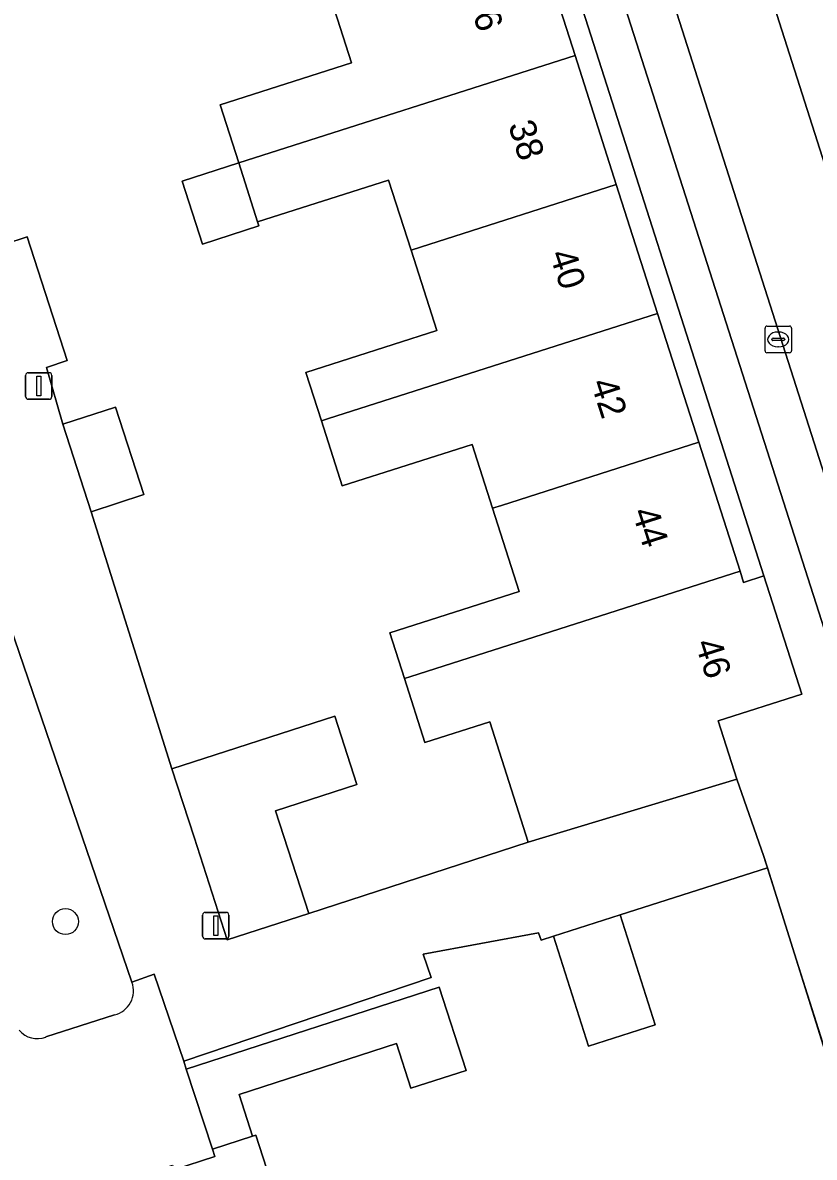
# Model space of a CAD drawing. Extents: x 159716 to 160783, y 383290 to 384031.
# Drawn here: x 160060.55 to 160090.38, y 383577.91 to 383620.69 of the extents above; entities that cross this region are included whole.
import ezdxf

# ---------------------------------------------------------------- set-up
doc = ezdxf.new("R2010")
doc.units = 0
for name, color, linetype in [('IMGEO_Boom', 7, 'Continuous'), ('IMGEO_Erf', 7, 'Continuous'), ('IMGEO_Groenvoorziening', 7, 'Continuous'), ('IMGEO_Kolk', 7, 'Continuous'), ('IMGEO_Lichtmast', 7, 'Continuous'), ('IMGEO_Muur', 7, 'Continuous'), ('IMGEO_Pand', 7, 'Continuous'), ('IMGEO_Pand_nummerreeks', 7, 'Continuous'), ('IMGEO_Parkeervlak_open', 7, 'Continuous'), ('IMGEO_Rijbaan_lokaal_open', 7, 'Continuous'), ('IMGEO_Voetpad_open', 7, 'Continuous')]:
    doc.layers.add(name, color=color, linetype=linetype)

msp = doc.modelspace()

# ---------------------------------------------------------------- linework, layer by layer
at = {"layer": 'IMGEO_Boom'}
msp.add_circle((160062.156, 383586.798), 0.489, dxfattribs=at)
at = {"layer": 'IMGEO_Erf'}
msp.add_lwpolyline([(160072.621, 383649.414), (160071.86, 383649.169), (160072.033, 383648.628), (160073.587, 383643.766), (160075.142, 383638.905), (160076.697, 383634.042), (160078.252, 383629.18), (160079.807, 383624.317), (160081.362, 383619.454), (160082.917, 383614.592), (160084.471, 383609.73), (160086.026, 383604.867), (160087.582, 383600.004), (160087.716, 383599.583), (160088.478, 383599.828)], close=True, dxfattribs=at)
for points in [[(160059.874, 383612.332), (160060.714, 383612.62), (160062.226, 383607.946), (160061.437, 383607.691), (160062.055, 383605.547), (160064.047, 383606.191), (160065.113, 383602.894), (160063.121, 383602.25), (160066.171, 383592.559), (160072.307, 383594.545), (160073.142, 383591.966), (160070.074, 383590.973), (160071.326, 383587.105), (160079.595, 383589.79), (160078.145, 383594.326), (160075.707, 383593.546), (160074.935, 383595.959), (160074.385, 383597.68), (160079.258, 383599.239), (160078.253, 383602.38), (160077.482, 383604.79), (160072.587, 383603.224), (160071.803, 383605.677), (160071.22, 383607.5), (160076.154, 383609.079), (160075.182, 383612.117), (160074.338, 383614.754), (160069.399, 383613.174), (160069.447, 383613.024), (160067.317, 383612.342), (160066.557, 383614.718), (160068.687, 383615.399), (160067.986, 383617.59), (160072.943, 383619.176), (160072.088, 383621.848)], [(160092.964, 383574.977), (160088.621, 383588.82), (160083.064, 383587.057), (160084.382, 383582.901), (160081.867, 383582.097), (160080.549, 383586.253), (160080.083, 383586.095), (160079.988, 383586.376), (160075.634, 383585.576), (160075.935, 383584.689), (160066.615, 383581.531), (160066.713, 383581.238), (160076.247, 383584.326), (160077.263, 383581.188), (160075.18, 383580.514), (160074.634, 383582.2), (160068.702, 383580.28), (160069.212, 383578.705), (160069.327, 383578.742), (160072.068, 383570.277)]]:
    msp.add_lwpolyline(points, dxfattribs=at)
at = {"layer": 'IMGEO_Groenvoorziening'}
for points in [[(160064.665, 383584.508), (160055.644, 383610.877), (160056.648, 383611.226), (160055.023, 383615.969), (160050.384, 383614.417)], [(160061.419, 383582.447), (160064.009, 383583.284)]]:
    msp.add_lwpolyline(points, dxfattribs=at)
for centre, radius, start, end in [((160063.794, 383584.187), 0.928, 283.378, 20.2441), ((160061.095, 383583.285), 0.899, 220.4555, 291.1513)]:
    msp.add_arc(centre, radius, start, end, dxfattribs=at)
at = {"layer": 'IMGEO_Kolk'}
for p, q in [((160088.522, 383608.32), (160088.522, 383609.172)), ((160088.597, 383609.246), (160089.449, 383609.246)), ((160089.523, 383609.172), (160089.523, 383608.32)), ((160088.781, 383608.74), (160088.781, 383608.752)), ((160089.219, 383608.703), (160088.821, 383608.703)), ((160088.824, 383608.789), (160089.222, 383608.789)), ((160089.01, 383609.026), (160089.035, 383609.026)), ((160089.265, 383608.752), (160089.265, 383608.74)), ((160089.033, 383608.466), (160089.008, 383608.466)), ((160089.449, 383608.246), (160088.597, 383608.246))]:
    msp.add_line(p, q, dxfattribs=at)
for points in [[(160088.522, 383608.32), (160088.522, 383609.172)], [(160088.597, 383609.246), (160089.449, 383609.246)], [(160089.523, 383609.172), (160089.523, 383608.32)], [(160089.449, 383608.246), (160088.597, 383608.246)]]:
    msp.add_lwpolyline(points, dxfattribs=at)
for centre, radius, start, end in [((160088.599, 383609.17), 0.0765, 91.552, 178.448), ((160088.599, 383609.17), 0.0765, 91.552, 178.448), ((160089.447, 383609.17), 0.0765, 1.552, 88.448), ((160089.447, 383609.17), 0.0765, 1.552, 88.448), ((160088.821, 383608.749), 0.0403, 85.8775, 175.7526), ((160088.818, 383608.739), 0.0366, 178.938, 274.7102), ((160089.222, 383608.746), 0.043, 264.8664, 352.4533), ((160089.226, 383608.751), 0.0386, 1.7309, 96.639), ((160088.599, 383608.322), 0.0765, 181.552, 268.448), ((160088.599, 383608.322), 0.0765, 181.552, 268.448), ((160089.447, 383608.322), 0.0765, 271.552, 358.448), ((160089.447, 383608.322), 0.0765, 271.552, 358.448)]:
    msp.add_arc(centre, radius, start, end, dxfattribs=at)
for centre, major_axis, ratio, start_param, end_param in [((160089.009, 383608.746), (-0.387, 0.002), 0.722429, 4.712389, 7.853982), ((160089.034, 383608.746), (-0.39, 0.002), 0.717154, 1.570796, 4.712389)]:
    msp.add_ellipse(centre, major_axis=major_axis, ratio=ratio, start_param=start_param, end_param=end_param, dxfattribs=at)
at = {"layer": 'IMGEO_Lichtmast'}
for p, q in [((160060.754, 383607.492), (160061.544, 383607.492)), ((160061.544, 383607.492), (160060.754, 383607.492)), ((160060.654, 383606.592), (160060.654, 383607.392)), ((160060.654, 383607.392), (160060.654, 383606.592)), ((160061.644, 383607.392), (160061.644, 383606.592)), ((160061.644, 383606.592), (160061.644, 383607.392)), ((160061.544, 383606.492), (160060.754, 383606.492)), ((160060.754, 383606.492), (160061.544, 383606.492)), ((160067.326, 383586.246), (160067.326, 383587.046)), ((160067.326, 383587.046), (160067.326, 383586.246)), ((160067.426, 383587.146), (160068.216, 383587.146)), ((160068.216, 383587.146), (160067.426, 383587.146)), ((160068.316, 383587.046), (160068.316, 383586.246)), ((160068.316, 383586.246), (160068.316, 383587.046)), ((160068.216, 383586.146), (160067.426, 383586.146)), ((160067.426, 383586.146), (160068.216, 383586.146))]:
    msp.add_line(p, q, dxfattribs=at)
for points in [[(160061.074, 383607.367), (160061.224, 383607.367), (160061.224, 383606.617), (160061.074, 383606.617), (160061.074, 383607.367)], [(160067.746, 383587.021), (160067.896, 383587.021), (160067.896, 383586.271), (160067.746, 383586.271), (160067.746, 383587.021)]]:
    msp.add_lwpolyline(points, dxfattribs=at)
for centre, start, end in [((160060.754, 383607.392), 90, 180), ((160060.754, 383607.392), 90, 180), ((160061.544, 383607.392), 0, 90), ((160061.544, 383607.392), 360, 90), ((160060.754, 383606.592), 180, 270), ((160060.754, 383606.592), 180, 270), ((160061.544, 383606.592), 270, 0), ((160061.544, 383606.592), 270, 0), ((160067.426, 383587.046), 90, 180), ((160067.426, 383587.046), 90, 180), ((160068.216, 383587.046), 0, 90), ((160068.216, 383587.046), 360, 90), ((160067.426, 383586.246), 180, 270), ((160067.426, 383586.246), 180, 270), ((160068.216, 383586.246), 270, 0), ((160068.216, 383586.246), 270, 0)]:
    msp.add_arc(centre, 0.1, start, end, dxfattribs=at)
at = {"layer": 'IMGEO_Muur'}
msp.add_lwpolyline([(160093.03, 383574.919), (160088.483, 383589.256)], dxfattribs=at)
at = {"layer": 'IMGEO_Pand'}
for points in [[(160079.807, 383624.317), (160072.386, 383621.943), (160072.088, 383621.848), (160072.943, 383619.176), (160067.986, 383617.59), (160068.687, 383615.399), (160081.362, 383619.454)], [(160081.362, 383619.454), (160068.687, 383615.399), (160069.399, 383613.174), (160074.338, 383614.754), (160075.182, 383612.117), (160075.538, 383612.231), (160082.917, 383614.592)], [(160068.687, 383615.399), (160066.557, 383614.718), (160067.317, 383612.342), (160069.447, 383613.024), (160069.399, 383613.174)], [(160082.917, 383614.592), (160075.538, 383612.231), (160075.182, 383612.117), (160076.154, 383609.079), (160071.22, 383607.5), (160071.803, 383605.677), (160072.069, 383605.762), (160084.471, 383609.73)], [(160084.471, 383609.73), (160072.069, 383605.762), (160071.803, 383605.677), (160072.587, 383603.224), (160077.482, 383604.79), (160078.253, 383602.38), (160078.593, 383602.489), (160086.026, 383604.867)], [(160062.055, 383605.547), (160063.121, 383602.25), (160065.113, 383602.894), (160064.047, 383606.191)], [(160086.026, 383604.867), (160078.593, 383602.489), (160078.253, 383602.38), (160079.258, 383599.239), (160074.385, 383597.68), (160074.935, 383595.959), (160075.169, 383596.034), (160087.582, 383600.004)], [(160088.478, 383599.828), (160087.716, 383599.583), (160087.582, 383600.004), (160075.169, 383596.034), (160074.935, 383595.959), (160075.707, 383593.546), (160078.145, 383594.326), (160079.595, 383589.79), (160087.46, 383592.162), (160086.757, 383594.365), (160089.909, 383595.376)], [(160066.171, 383592.559), (160067.006, 383589.979), (160068.258, 383586.111), (160071.326, 383587.105), (160070.074, 383590.973), (160073.142, 383591.966), (160072.307, 383594.545)], [(160081.867, 383582.097), (160084.382, 383582.901), (160083.064, 383587.057), (160080.549, 383586.253)], [(160066.713, 383581.238), (160067.693, 383578.213), (160069.212, 383578.705), (160068.702, 383580.28), (160074.634, 383582.2), (160075.18, 383580.514), (160077.263, 383581.188), (160076.247, 383584.326)], [(160069.212, 383578.705), (160067.693, 383578.213), (160067.782, 383577.939), (160066.245, 383577.442), (160066.221, 383577.434), (160068.874, 383569.242), (160069.033, 383569.294), (160070.582, 383569.796), (160072.068, 383570.277), (160069.327, 383578.742)]]:
    msp.add_lwpolyline(points, close=True, dxfattribs=at)
at = {"layer": 'IMGEO_Parkeervlak_open'}
for points in [[(160077.634, 383656.295), (160083.361, 383638.594), (160086.792, 383627.832), (160087.826, 383624.591), (160096.587, 383597.112)], [(160072.804, 383653.926), (160091.264, 383596.231)], [(160093.206, 383595.999), (160084.42, 383623.496), (160083.38, 383626.751)]]:
    msp.add_lwpolyline(points, dxfattribs=at)
at = {"layer": 'IMGEO_Rijbaan_lokaal_open'}
msp.add_lwpolyline([(160100.384, 383585.354), (160098.433, 383591.22), (160096.806, 383596.486), (160096.587, 383597.112), (160087.826, 383624.591), (160084.42, 383623.496), (160093.206, 383595.999), (160100.43, 383573.741)], dxfattribs=at)
at = {"layer": 'IMGEO_Voetpad_open'}
for points in [[(160091.264, 383596.231), (160072.804, 383653.926)], [(160072.621, 383649.414), (160088.478, 383599.828), (160089.909, 383595.376), (160086.757, 383594.365), (160087.46, 383592.162), (160088.483, 383589.256), (160088.621, 383588.82), (160092.964, 383574.977), (160094.579, 383569.931), (160095.59, 383566.772), (160100.179, 383568.058)], [(160055.644, 383610.877), (160064.665, 383584.508), (160065.501, 383584.818), (160066.615, 383581.531), (160075.935, 383584.689), (160075.634, 383585.576), (160079.988, 383586.376), (160080.083, 383586.095), (160080.549, 383586.253), (160083.064, 383587.057), (160088.621, 383588.82), (160088.483, 383589.256), (160087.46, 383592.162), (160079.595, 383589.79), (160071.326, 383587.105), (160068.258, 383586.111), (160067.006, 383589.979), (160066.171, 383592.559), (160063.121, 383602.25), (160062.055, 383605.547), (160061.437, 383607.691), (160062.226, 383607.946), (160060.714, 383612.62), (160059.874, 383612.332)], [(160066.713, 383581.238), (160066.615, 383581.531), (160065.501, 383584.818), (160064.665, 383584.508)], [(160064.009, 383583.284), (160061.419, 383582.447)], [(160059.649, 383577.444), (160060.218, 383575.684), (160066.188, 383577.609), (160066.245, 383577.442), (160067.782, 383577.939), (160067.693, 383578.213), (160066.713, 383581.238)]]:
    msp.add_lwpolyline(points, dxfattribs=at)
for centre, radius, start, end in [((160063.794, 383584.187), 0.928, 283.378, 20.2441), ((160061.095, 383583.285), 0.899, 220.4555, 291.1513)]:
    msp.add_arc(centre, radius, start, end, dxfattribs=at)

# ---------------------------------------------------------------- texts
at = {"layer": 'IMGEO_Pand_nummerreeks'}
for s, rotation, p in [('36', 287.7386, (160077.278, 383621.694)), ('38', 287.7386, (160078.834, 383616.829)), ('40', 287.7386, (160080.39, 383611.967)), ('42', 287.7386, (160081.943, 383607.111)), ('44', 287.7386, (160083.5, 383602.245)), ('46', 287.7443, (160085.876, 383597.295))]:
    msp.add_text(s, height=1, rotation=rotation, dxfattribs=at).set_placement(p)

doc.saveas('drawing.dxf')
